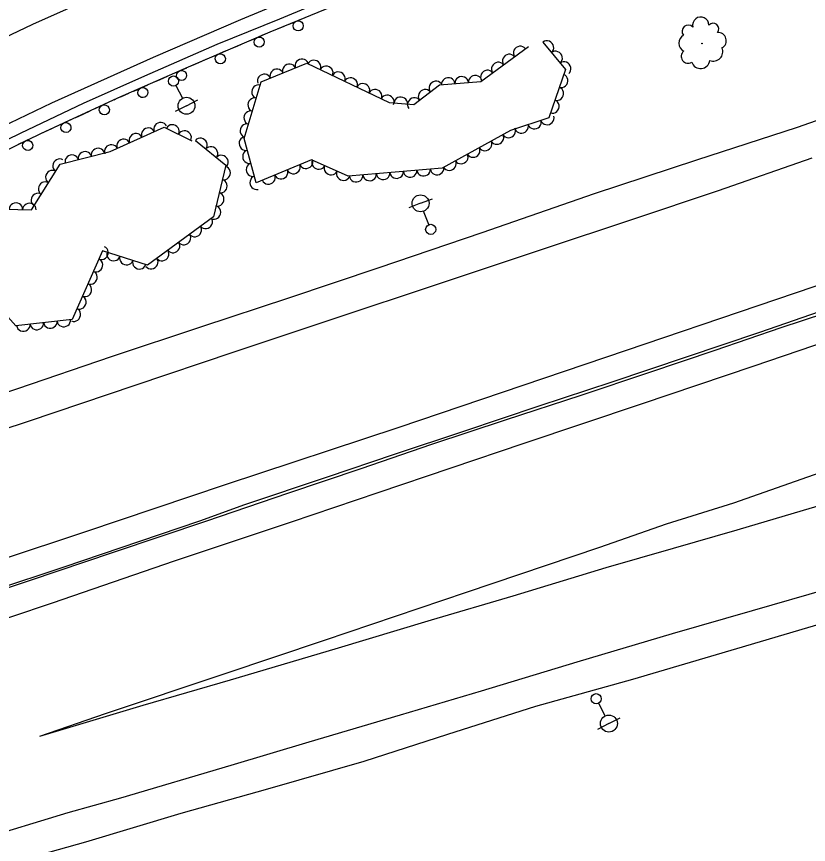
# Model space of a CAD drawing. Extents: x 1722896 to 1754269, y 648279 to 666297.
# Drawn here: x 1724510.9 to 1724744.8, y 664468.7 to 664713.2 of the extents above; entities that cross this region are included whole.
import ezdxf

# ---------------------------------------------------------------- set-up
doc = ezdxf.new("R2010")
doc.units = 0
for name, color, linetype in [('DESIGN - SCRATCH - User 1', 7, 'Continuous'), ('SURVEY - CENTERLINE - Preliminary Text', 7, 'Continuous'), ('SURVEY - DTM - Breaklines', 7, 'Continuous'), ('SURVEY - VEGETATION - Features with Text', 7, 'Continuous')]:
    doc.layers.add(name, color=color, linetype=linetype)

msp = doc.modelspace()

# ---------------------------------------------------------------- linework, layer by layer
at = {"layer": 'DESIGN - SCRATCH - User 1'}
for points in [[(1724296.4, 664566.34), (1724298.1, 664568.55), (1724317.29, 664578.02), (1724336.66, 664588.16), (1724356.61, 664598.16), (1724379.64, 664609.98), (1724401.25, 664620.91), (1724426.58, 664633.72), (1724448.78, 664644.83), (1724473.09, 664656.78), (1724495.05, 664667.57), (1724518.08, 664678.7), (1724540.82, 664689.16), (1724561.68, 664698.33), (1724585.78, 664708.68), (1724608.2, 664717.86), (1724633.13, 664727.24), (1724658.39, 664735.9), (1724681.07, 664743.09), (1724706.6, 664750.28), (1724725.54, 664755.12), (1724745.32, 664759.37), (1724755.86, 664761.63)], [(1724591.41, 664710.99), (1724595.67, 664712.73)], [(1724587.75, 664709.49), (1724589.93, 664710.38)], [(1724579.88, 664706.15), (1724584.11, 664707.97)], [(1724585.58, 664708.6), (1724585.78, 664708.68), (1724587.75, 664709.49)], [(1724576.26, 664704.59), (1724578.41, 664705.52)], [(1724568.4, 664701.22), (1724572.62, 664703.04)], [(1724574.09, 664703.67), (1724576.26, 664704.59)], [(1724564.77, 664699.66), (1724566.93, 664700.59)], [(1724556.93, 664696.25), (1724561.14, 664698.1)], [(1724562.61, 664698.73), (1724564.77, 664699.66)], [(1724553.31, 664694.66), (1724555.47, 664695.6)], [(1724545.49, 664691.21), (1724549.7, 664693.07)], [(1724551.16, 664693.71), (1724553.31, 664694.66)], [(1724541.87, 664689.63), (1724544.02, 664690.57)], [(1724534.1, 664686.07), (1724538.28, 664687.99)], [(1724539.73, 664688.66), (1724540.82, 664689.16), (1724541.87, 664689.63)], [(1724530.51, 664684.42), (1724532.64, 664685.4)], [(1724528.37, 664683.44), (1724530.51, 664684.42)], [(1724522.74, 664680.85), (1724526.92, 664682.77)], [(1724517.03, 664678.19), (1724518.08, 664678.7), (1724519.15, 664679.2)], [(1724519.15, 664679.2), (1724521.29, 664680.18)], [(1724511.44, 664675.5), (1724515.59, 664677.5)], [(1724750.6, 664626.88), (1724730.37, 664619.87), (1724708.7, 664612.59), (1724686.74, 664605.27), (1724665.14, 664598.11), (1724642.94, 664590.69), (1724622.46, 664583.92), (1724602.63, 664577.21), (1724578.19, 664568.98), (1724564.91, 664564.19), (1724547.18, 664558.21), (1724524.86, 664550.61), (1724503.93, 664543.74), (1724483.03, 664536.84), (1724470.71, 664533.58), (1724462.65, 664530.56), (1724452.83, 664526.4), (1724437.84, 664521.92), (1724429.9, 664518.84), (1724408.48, 664511.46), (1724382.79, 664502.99), (1724358.29, 664494.75), (1724336.78, 664487.53), (1724313.26, 664479.83)], [(1724749.58, 664625.56), (1724736.73, 664621.27), (1724717.19, 664614.57), (1724697.61, 664608.03), (1724677.59, 664601.33), (1724655.24, 664594.01), (1724633.5, 664586.81), (1724612.55, 664579.6), (1724590.88, 664572.34), (1724566.99, 664564.22), (1724539.44, 664554.93), (1724514.59, 664546.59), (1724490.76, 664538.55)]]:
    msp.add_lwpolyline(points, dxfattribs=at)
for centre, start, end in [((1724594.09, 664710.47), 225.5188, 225.509), ((1724582.57, 664705.67), 226.5064, 226.4965), ((1724571.08, 664700.74), 226.5064, 226.4965), ((1724559.62, 664695.79), 226.9934, 226.9836), ((1724548.18, 664690.76), 226.9934, 226.9836), ((1724536.79, 664685.66), 227.9628, 227.953), ((1724525.44, 664680.44), 227.9628, 227.953), ((1724514.15, 664675.14), 229.0573, 229.0474)]:
    msp.add_arc(centre, 1.5, start, end, dxfattribs=at)
at = {"layer": 'SURVEY - CENTERLINE - Preliminary Text'}
for points in [[(1724753.74, 664791.39), (1724738.06, 664788.17), (1724723.64, 664784.88), (1724696.91, 664778.47), (1724672.72, 664771.67), (1724650.98, 664765.03), (1724631.81, 664758.91), (1724619.51, 664754.44), (1724602.17, 664748.03), (1724580.48, 664739.3), (1724561.06, 664731.16), (1724535.48, 664719.79), (1724515.59, 664710.87), (1724494.38, 664700.85), (1724472.14, 664689.93), (1724451.47, 664679.39), (1724426.52, 664666.8), (1724403.87, 664655.53), (1724375.28, 664641.23), (1724349.35, 664628.42), (1724326.99, 664616.95)], [(1724903.17, 664784.03), (1724890.43, 664783.45), (1724866.75, 664782.21), (1724837.95, 664779.94), (1724818.56, 664778.07), (1724793.82, 664774.96), (1724771.49, 664771.48), (1724750.28, 664767.38), (1724727.32, 664762.45), (1724702.51, 664756.38), (1724674.51, 664748.07), (1724645.52, 664738.77), (1724617.46, 664728.8), (1724600.28, 664721.97), (1724577.04, 664712.23), (1724551.25, 664701.16), (1724521.18, 664687.66), (1724496.44, 664675.83), (1724469.25, 664662.08), (1724443.34, 664649.62), (1724421.94, 664638.85)], [(1724744.05, 664760.19), (1724734.37, 664759.02), (1724718.66, 664756.31), (1724701.92, 664752.14), (1724682.85, 664746.36), (1724663.72, 664740.42), (1724643.57, 664734.09), (1724622.89, 664726.53), (1724604.92, 664719.35), (1724588.53, 664712.44), (1724570.05, 664704.95), (1724548.72, 664695.57), (1724530.57, 664687.54), (1724512.13, 664678.79), (1724491.41, 664668.69), (1724468.77, 664657.39), (1724442.62, 664644.61), (1724420.96, 664633.79), (1724397.76, 664621.83), (1724376.85, 664610.89), (1724349.68, 664597.04), (1724329, 664586.62)], [(1725135.37, 664746.03), (1725104.95, 664736.16), (1725062.65, 664721.97), (1725042.36, 664715.4), (1725020.56, 664708.15), (1724993.85, 664699.25), (1724969.62, 664690.96), (1724937.51, 664680.32), (1724905.47, 664669.7), (1724868.23, 664657.09), (1724826.45, 664643.04), (1724781.56, 664627.95), (1724728.75, 664609.99), (1724695.42, 664598.76), (1724660.75, 664587.1), (1724617.66, 664572.57), (1724591.96, 664563.88), (1724557.46, 664552.33), (1724521.4, 664539.98), (1724484.36, 664527.55), (1724435.15, 664510.95), (1724386.36, 664494.41), (1724337.21, 664477.83)], [(1725189.71, 664727.88), (1725144.45, 664712.31), (1725078.3, 664690.06), (1725039.81, 664677.17), (1724990.37, 664660.45), (1724957.92, 664649.46), (1724917.55, 664635.61), (1724874.96, 664621.34), (1724855.52, 664614.68), (1724836.75, 664608.33), (1724816.88, 664601.62), (1724786.38, 664591.36), (1724759.14, 664582.31), (1724722.75, 664569.55), (1724702.83, 664563.27), (1724683.07, 664556.39), (1724643.75, 664543.08), (1724601.8, 664528.99), (1724572.1, 664519.01), (1724537.09, 664507.26)], [(1724315.06, 664537.81), (1724340.85, 664546.53), (1724368.88, 664556.03), (1724397.97, 664566.19), (1724423.8, 664574.43), (1724452.99, 664583.93), (1724479.26, 664592.91), (1724511.23, 664603.38), (1724538.89, 664612.86), (1724565.62, 664621.66), (1724591.31, 664630.1), (1724617.99, 664639.1), (1724648.4, 664649.44), (1724681.64, 664660.95), (1724711.9, 664670.89), (1724741.64, 664680.52), (1724774.07, 664691.92)], [(1724745.86, 664671.38), (1724718.22, 664661.78), (1724692.53, 664653.22), (1724666.79, 664644.66), (1724634.56, 664633.89), (1724604.91, 664624.03), (1724575.03, 664614.05), (1724545.84, 664604.26), (1724514.29, 664593.65), (1724482.79, 664583.28), (1724449.94, 664571.96), (1724418.34, 664561.52), (1724386.7, 664551.08), (1724357, 664541), (1724327.79, 664531.28), (1724301.59, 664522.45), (1724275.73, 664513.93), (1724251.87, 664505.77), (1724223.57, 664496.3), (1724191.69, 664485.58)], [(1724841.94, 664667.1), (1724830.3, 664662.84), (1724768.83, 664640.99), (1724690.94, 664614.63), (1724623.85, 664591.87), (1724572.52, 664574.95), (1724531.22, 664561.03), (1724505.92, 664552.71), (1724473.47, 664541.97), (1724438.76, 664530.24), (1724403.72, 664518.55), (1724365.78, 664505.74), (1724332.37, 664494.56), (1724304.03, 664485.14), (1724270.22, 664474.04), (1724233.48, 664461.68), (1724196.48, 664449.32), (1724161.2, 664437.37), (1724121.74, 664424.34), (1724081.4, 664410.81)], [(1724761.95, 664572.85), (1724743.26, 664567.37), (1724723.72, 664561.53), (1724704.9, 664556.13), (1724684.97, 664550.37), (1724657.49, 664542.05), (1724633.35, 664534.99), (1724604.91, 664526.39), (1724573.96, 664517.24), (1724548.22, 664509.72), (1724517.69, 664500.59)], [(1724750.82, 664544.21), (1724728.25, 664537.72), (1724704.57, 664530.87), (1724676.42, 664522.52), (1724648.16, 664514.01), (1724624.21, 664506.91), (1724597.19, 664498.93), (1724574.21, 664492.08), (1724541.61, 664482.4), (1724526.04, 664478.03), (1724499.44, 664469.97), (1724468.42, 664460.56), (1724440.67, 664452.1), (1724409.68, 664443.12), (1724383.1, 664434.88), (1724351.87, 664425.73), (1724324.04, 664417.57)], [(1724751.54, 664534.75), (1724723.59, 664526.47), (1724692.9, 664517.42), (1724664.24, 664509.43), (1724638.17, 664501.21), (1724613.44, 664493.21), (1724585.01, 664485.01), (1724559.38, 664477.87), (1724531.21, 664469.39), (1724504.44, 664461.88), (1724478.89, 664454), (1724451.32, 664445.18), (1724417.35, 664435.48), (1724385.26, 664425.15), (1724352.77, 664415.06), (1724319.61, 664405.56), (1724291.07, 664396.51), (1724260.99, 664386.39), (1724235.68, 664377.36), (1724208.97, 664368.57), (1724177.69, 664360.11), (1724149.57, 664351.37), (1724123.87, 664342.8), (1724093.6, 664333.26)], [(1724537.09, 664507.26), (1724517.69, 664500.59)]]:
    msp.add_lwpolyline(points, dxfattribs=at)
at = {"layer": 'SURVEY - DTM - Breaklines'}
for p, q in [((1724557.93, 664692.84), (1724559.92, 664689.08)), ((1724561.09, 664686.87), (1724564.4, 664688.62)), ((1724561.09, 664686.87), (1724557.77, 664685.12)), ((1724630.25, 664658.05), (1724633.74, 664659.41)), ((1724630.25, 664658.05), (1724626.75, 664656.69)), ((1724632.7, 664651.76), (1724631.15, 664655.72)), ((1724682.83, 664510.42), (1724684.76, 664506.64)), ((1724685.9, 664504.41), (1724682.56, 664502.7)), ((1724685.9, 664504.41), (1724689.23, 664506.11))]:
    msp.add_line(p, q, dxfattribs=at)
for centre, radius in [((1724557.23, 664694.16), 1.5), ((1724561.09, 664686.87), 2.5), ((1724630.25, 664658.05), 2.5), ((1724633.24, 664650.36), 1.5), ((1724682.14, 664511.76), 1.5), ((1724685.9, 664504.41), 2.5)]:
    msp.add_circle(centre, radius, dxfattribs=at)
at = {"layer": 'SURVEY - VEGETATION - Features with Text'}
for points in [[(1724666.39, 664705.65), (1724673.04, 664697.54), (1724668.14, 664683.3), (1724656.81, 664679.57), (1724636.62, 664668.48), (1724608.87, 664666.04), (1724598.06, 664670.92), (1724581.71, 664664.06), (1724578.1, 664677.21), (1724583.15, 664693.95), (1724596.67, 664699.41), (1724621.01, 664687.81), (1724628.29, 664687.27), (1724635.84, 664693.05), (1724648.08, 664694.07), (1724662.18, 664704.41)], [(1724321.92, 664565.92), (1724349.94, 664584.08), (1724364.67, 664586.2), (1724370.89, 664596.83), (1724387.68, 664604.23), (1724409.65, 664620.86), (1724428.26, 664627.71), (1724453.13, 664636.67), (1724473.17, 664632.82), (1724489.1, 664642.41), (1724499.16, 664656.55), (1724515.24, 664656.17), (1724523.78, 664669.61), (1724538.49, 664673.31), (1724554.52, 664680.59), (1724562.69, 664676.53)], [(1724563.7, 664676.64), (1724572.72, 664669.31), (1724569.01, 664654.1), (1724549.54, 664639.75), (1724536.31, 664644.01), (1724527.27, 664623.75), (1724510.66, 664621.91), (1724503.4, 664629.97), (1724490.09, 664621.94), (1724487.09, 664612.32), (1724462.42, 664601.42), (1724432.43, 664602.45), (1724419.16, 664591.67), (1724390.21, 664569.59), (1724368.01, 664563.67), (1724333.19, 664556.16), (1724318.64, 664546.24)]]:
    msp.add_lwpolyline(points, dxfattribs=at)
msp.add_circle((1724713.4, 664705.25), 0.0844, dxfattribs=at)
for centre, radius, start, end in [((1724713.04, 664710.66), 2.41, 359.9289, 193.3486), ((1724709.34, 664708.86), 1.84, 42.5476, 219.8668), ((1724716.7, 664709.56), 1.66, 319.9083, 138.6539), ((1724709.14, 664705.38), 2.6, 117.8347, 244.6803), ((1724718.16, 664706.08), 2.42, 297.7921, 94.581), ((1724709.27, 664701.44), 2.02, 127.9936, 302.9939), ((1724716.78, 664702.81), 2.76, 246.8449, 24.3691), ((1724712.98, 664700.58), 2.74, 197.7407, 353.5792)]:
    msp.add_arc(centre, radius, start, end, dxfattribs=at)
for centre, major_axis in [((1724667.66, 664704.1), (1.27, -1.55)), ((1724659.61, 664702.52), (1.61, 1.18)), ((1724670.2, 664701.01), (1.27, -1.55)), ((1724595.14, 664698.79), (1.85, 0.75)), ((1724598.79, 664698.4), (1.81, -0.86)), ((1724653.15, 664697.79), (1.61, 1.18)), ((1724656.38, 664700.16), (1.61, 1.18)), ((1724672.73, 664697.91), (1.27, -1.55)), ((1724587.72, 664695.8), (1.85, 0.75)), ((1724591.43, 664697.29), (1.85, 0.75)), ((1724602.4, 664696.68), (1.81, -0.86)), ((1724649.93, 664695.43), (1.61, 1.18)), ((1724584.01, 664694.3), (1.85, 0.75)), ((1724606.01, 664694.96), (1.81, -0.86)), ((1724609.62, 664693.24), (1.81, -0.86)), ((1724638.4, 664693.26), (1.99, 0.17)), ((1724642.39, 664693.6), (1.99, 0.17)), ((1724646.38, 664693.93), (1.99, 0.17)), ((1724671.89, 664694.21), (-0.65, -1.89)), ((1724582.26, 664691.01), (0.58, 1.91)), ((1724613.23, 664691.52), (1.81, -0.86)), ((1724634.71, 664692.18), (1.59, 1.22)), ((1724616.84, 664689.8), (1.81, -0.86)), ((1724620.45, 664688.08), (1.81, -0.86)), ((1724631.53, 664689.75), (1.59, 1.22)), ((1724670.59, 664690.43), (-0.65, -1.89)), ((1724581.11, 664687.18), (0.58, 1.91)), ((1724624.39, 664687.56), (1.99, -0.15)), ((1724628.36, 664687.32), (1.59, 1.22)), ((1724669.29, 664686.65), (-0.65, -1.89)), ((1724579.95, 664683.35), (0.58, 1.91)), ((1724667.7, 664683.16), (-1.9, -0.63)), ((1724549.72, 664678.41), (1.82, 0.83)), ((1724553.37, 664680.06), (1.82, 0.83)), ((1724556.97, 664679.37), (1.79, -0.89)), ((1724578.8, 664679.52), (0.58, 1.91)), ((1724660.1, 664680.65), (-1.9, -0.63)), ((1724663.9, 664681.91), (-1.9, -0.63)), ((1724546.08, 664676.76), (1.82, 0.83)), ((1724560.55, 664677.59), (1.79, -0.89)), ((1724652.84, 664677.39), (-1.75, -0.96)), ((1724656.34, 664679.31), (-1.75, -0.96)), ((1724538.8, 664673.45), (1.82, 0.83)), ((1724542.44, 664675.1), (1.82, 0.83)), ((1724565.25, 664675.38), (1.55, -1.26)), ((1724578.52, 664675.68), (-0.53, 1.93)), ((1724649.33, 664675.46), (-1.75, -0.96)), ((1724531.06, 664671.44), (1.94, 0.49)), ((1724534.94, 664672.42), (1.94, 0.49)), ((1724568.36, 664672.86), (1.55, -1.26)), ((1724579.58, 664671.82), (-0.53, 1.93)), ((1724645.83, 664673.54), (-1.75, -0.96)), ((1724523.51, 664669.19), (1.07, 1.69)), ((1724527.18, 664670.46), (1.94, 0.49)), ((1724571.46, 664670.33), (1.55, -1.26)), ((1724596.42, 664670.23), (-1.84, -0.77)), ((1724600.08, 664670.01), (-1.82, 0.82)), ((1724638.81, 664669.69), (-1.75, -0.96)), ((1724642.32, 664671.61), (-1.75, -0.96)), ((1724572.16, 664667), (-0.47, -1.94)), ((1724580.64, 664667.96), (-0.53, 1.93)), ((1724592.73, 664668.68), (-1.84, -0.77)), ((1724603.73, 664668.36), (-1.82, 0.82)), ((1724631.14, 664668), (-1.99, -0.18)), ((1724635.13, 664668.35), (-1.99, -0.18)), ((1724521.37, 664665.82), (1.07, 1.69)), ((1724581.7, 664664.11), (-0.53, 1.93)), ((1724585.35, 664665.59), (-1.84, -0.77)), ((1724589.04, 664667.13), (-1.84, -0.77)), ((1724607.37, 664666.72), (-1.82, 0.82)), ((1724611.22, 664666.25), (-1.99, -0.18)), ((1724615.2, 664666.6), (-1.99, -0.18)), ((1724619.19, 664666.95), (-1.99, -0.18)), ((1724623.17, 664667.3), (-1.99, -0.18)), ((1724627.16, 664667.65), (-1.99, -0.18)), ((1724519.23, 664662.44), (1.07, 1.69)), ((1724571.21, 664663.11), (-0.47, -1.94)), ((1724517.08, 664659.06), (1.07, 1.69)), ((1724570.26, 664659.23), (-0.47, -1.94)), ((1724510.67, 664656.28), (2, -0.05)), ((1724514.67, 664656.18), (2, -0.05)), ((1724569.31, 664655.34), (-0.47, -1.94)), ((1724566.81, 664652.49), (-1.61, -1.19)), ((1724563.59, 664650.11), (-1.61, -1.19)), ((1724560.37, 664647.74), (-1.61, -1.19)), ((1724557.15, 664645.37), (-1.61, -1.19)), ((1724536.05, 664643.42), (-0.82, -1.83)), ((1724553.93, 664642.99), (-1.61, -1.19)), ((1724534.42, 664639.77), (-0.82, -1.83)), ((1724539.51, 664642.98), (-1.9, 0.61)), ((1724543.31, 664641.75), (-1.9, 0.61)), ((1724550.71, 664640.62), (-1.61, -1.19)), ((1724547.12, 664640.53), (-1.9, 0.61)), ((1724532.79, 664636.12), (-0.82, -1.83)), ((1724531.16, 664632.46), (-0.82, -1.83)), ((1724529.52, 664628.81), (-0.82, -1.83)), ((1724527.89, 664625.16), (-0.82, -1.83)), ((1724512.89, 664622.16), (-1.99, -0.22)), ((1724516.87, 664622.6), (-1.99, -0.22)), ((1724520.85, 664623.04), (-1.99, -0.22)), ((1724524.82, 664623.48), (-1.99, -0.22))]:
    msp.add_ellipse(centre, major_axis=major_axis, ratio=0.940188, start_param=0, end_param=3.141593, dxfattribs=at)

doc.saveas('drawing.dxf')
